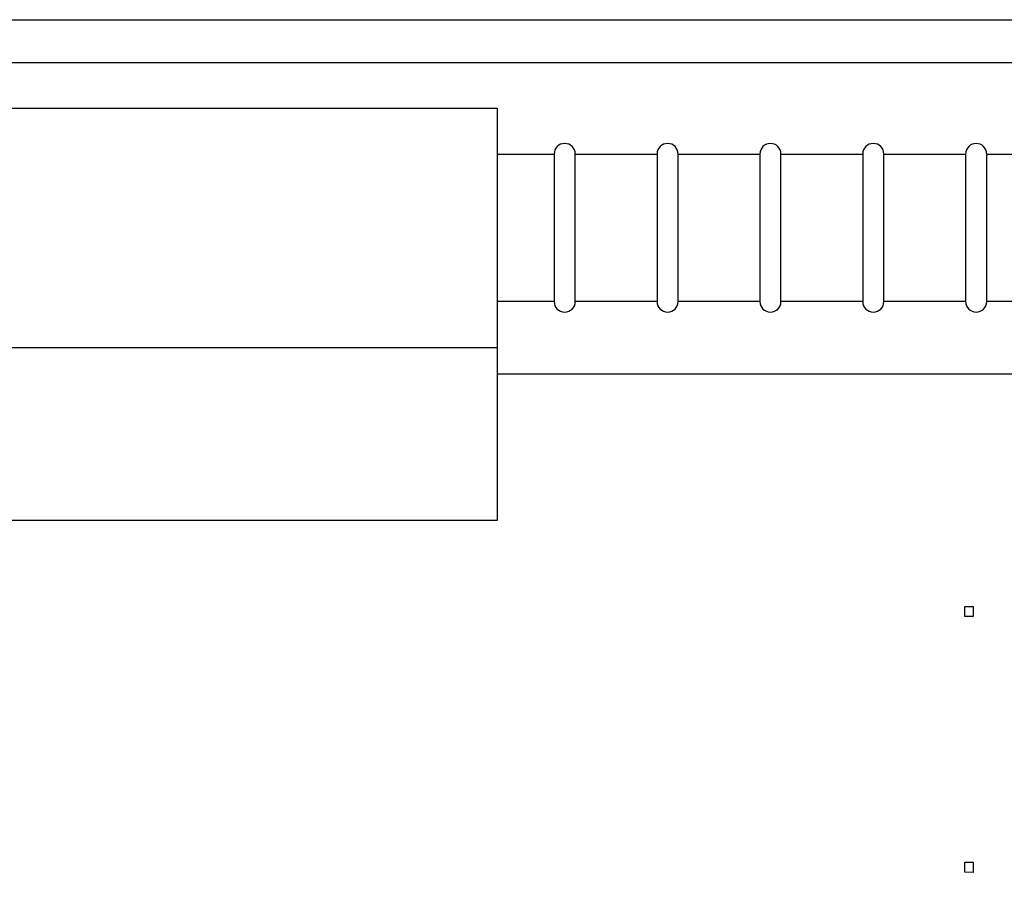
# Model space of a CAD drawing. Header units: inches. Extents: x 170 to 284, y 215 to 248.
# Tile 901 of 1056: x 227.016 to 227.213, y 245.097 to 245.274. Entities that reach past the tile are written whole.
import ezdxf

# ---------------------------------------------------------------- set-up
doc = ezdxf.new("R2010")
doc.units = ezdxf.units.IN
doc.header["$LTSCALE"] = 0.25
doc.header["$MEASUREMENT"] = 0
doc.layers.add('ANNOTATIONS', color=1, linetype='Continuous')
doc.layers.add('LH TOP OF HOOD', color=7, linetype='Continuous')
doc.styles.add('ARIAL', font='arial.ttf', dxfattribs={"height": 0.09375})
doc.dimstyles.new('STANDARD$0', dxfattribs={"dimtxt": 0.09375, "dimasz": 0.09375, "dimexe": 0.03125, "dimexo": 0.046875, "dimgap": 0.09, "dimtad": 0, "dimtih": 1, "dimtoh": 1, "dimdec": 4, "dimzin": 0, "dimdsep": 46, "dimtxsty": 'ARIAL', "dimcen": 0.09, "dimadec": 0, "dimazin": 0, "dimtfac": 1, "dimtdec": 4, "dimtofl": 0, "dimtmove": 0, "dimatfit": 1, "dimfxl": 1, "dimtolj": 1, "dimtzin": 0, "dimarcsym": 0})

# ---------------------------------------------------------------- blocks, each defined once
blk = doc.blocks.new('*D135')
at = {"layer": 'ANNOTATIONS', "color": 0, "lineweight": -2, "transparency": 16777216}
for p, q in [((226.8447894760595, 245.1157503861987), (226.8447894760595, 245.5193646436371)), ((226.971006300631, 245.0174450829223), (226.971006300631, 245.5193646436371)), ((226.7510394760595, 245.4881146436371), (226.6572894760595, 245.4881146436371)), ((227.064756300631, 245.4881146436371), (227.158506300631, 245.4881146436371))]:
    blk.add_line(p, q, dxfattribs=at)
at = {"layer": 'ANNOTATIONS', "color": 0, "transparency": 16777216}
for points in [[(226.7510394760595, 245.5037396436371), (226.7510394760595, 245.4724896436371), (226.8447894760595, 245.4881146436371)], [(227.064756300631, 245.5037396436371), (227.064756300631, 245.4724896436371), (226.971006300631, 245.4881146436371)]]:
    blk.add_solid(points, dxfattribs=at)
at = {"layer": 'defpoints', "color": 0, "transparency": 16777216}
for p in [(226.8447894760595, 245.4881146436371), (226.8447894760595, 245.0688753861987), (226.971006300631, 244.9705700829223)]:
    blk.add_point(p, dxfattribs=at)
at = {"layer": 'ANNOTATIONS', "color": 0, "transparency": 16777216, "insert": (226.5131562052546, 245.4881146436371), "char_height": 0.09375, "attachment_point": 5, "style": 'ARIAL'}
blk.add_mtext('\\A1;6"', dxfattribs=at)

msp = doc.modelspace()

# ---------------------------------------------------------------- linework, layer by layer
at = {"layer": 'LH TOP OF HOOD'}
for p, q in [((226.981817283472, 245.2741098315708), (227.247441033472, 245.2741098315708)), ((227.247441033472, 245.2654565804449), (226.981817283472, 245.2654565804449)), ((226.9447314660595, 245.2564260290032), (227.1116949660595, 245.2564260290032)), ((226.9447314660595, 245.2564260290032), (227.1116949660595, 245.2564260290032)), ((227.1116949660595, 245.2564260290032), (227.1116949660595, 245.2084411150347)), ((227.1116949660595, 245.2472396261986), (227.1230612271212, 245.2472396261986)), ((227.1230612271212, 245.2472396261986), (227.1230612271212, 245.2324827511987)), ((227.1272774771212, 245.2472396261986), (227.1436365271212, 245.2472396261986)), ((227.1272774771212, 245.2177258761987), (227.1272774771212, 245.2472396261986)), ((227.1436365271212, 245.2472396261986), (227.1436365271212, 245.2324827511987)), ((227.1478527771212, 245.2472396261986), (227.1642118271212, 245.2472396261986)), ((227.1478527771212, 245.2177258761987), (227.1478527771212, 245.2472396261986)), ((227.1642118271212, 245.2472396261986), (227.1642118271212, 245.2324827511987)), ((227.1684280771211, 245.2472396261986), (227.1847871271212, 245.2472396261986)), ((227.1684280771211, 245.2177258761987), (227.1684280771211, 245.2472396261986)), ((227.1847871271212, 245.2472396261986), (227.1847871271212, 245.2324827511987)), ((227.1890033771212, 245.2472396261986), (227.2053624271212, 245.2472396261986)), ((227.1890033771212, 245.2177258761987), (227.1890033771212, 245.2472396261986)), ((227.2053624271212, 245.2472396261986), (227.2053624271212, 245.2324827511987)), ((227.209598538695, 245.2472396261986), (227.2237600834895, 245.2472396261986)), ((227.1230612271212, 245.2324827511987), (227.1230612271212, 245.2177258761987)), ((227.1436365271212, 245.2324827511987), (227.1436365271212, 245.2177258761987)), ((227.1642118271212, 245.2324827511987), (227.1642118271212, 245.2177258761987)), ((227.1847871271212, 245.2324827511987), (227.1847871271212, 245.2177258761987)), ((227.2053624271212, 245.2324827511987), (227.2053624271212, 245.2177258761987)), ((227.1230612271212, 245.2177258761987), (227.1116949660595, 245.2177258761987)), ((227.1436365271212, 245.2177258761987), (227.1272774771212, 245.2177258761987)), ((227.1642118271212, 245.2177258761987), (227.1478527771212, 245.2177258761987)), ((227.1847871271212, 245.2177258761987), (227.1684280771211, 245.2177258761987)), ((227.2053624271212, 245.2177258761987), (227.1890033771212, 245.2177258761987)), ((227.2237429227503, 245.2177258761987), (227.2095819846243, 245.2177258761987)), ((227.1116949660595, 245.2084411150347), (226.9447314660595, 245.2084411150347)), ((227.1116949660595, 245.2084411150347), (227.1116949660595, 245.1739449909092)), ((227.1116949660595, 245.2032667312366), (227.2335445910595, 245.2032667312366)), ((227.1116949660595, 245.2032667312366), (227.2335445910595, 245.2032667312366)), ((227.1116949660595, 245.1739449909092), (226.9447314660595, 245.1739449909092)), ((227.2051745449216, 245.156726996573), (227.2068607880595, 245.1567564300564)), ((227.2051745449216, 245.1547028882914), (227.2051745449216, 245.156726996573)), ((227.2068607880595, 245.1567564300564), (227.2068607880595, 245.1547323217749)), ((227.2068607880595, 245.1547323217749), (227.2051745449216, 245.1547028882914)), ((227.2051745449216, 245.1035648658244), (227.2051745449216, 245.1055889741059)), ((227.2051745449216, 245.1055889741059), (227.2068607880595, 245.1055595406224)), ((227.2068607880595, 245.1055595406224), (227.2068607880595, 245.1035354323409)), ((227.2068607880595, 245.1035354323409), (227.2051745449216, 245.1035648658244))]:
    msp.add_line(p, q, dxfattribs=at)
for centre, radius, start, end in [((227.1251693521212, 245.2472396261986), 0.002108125, 3.256887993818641e-12, 179.9999999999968), ((227.1457446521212, 245.2472396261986), 0.00210812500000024, 3.256887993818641e-12, 179.9999999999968), ((227.1663199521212, 245.2472396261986), 0.00210812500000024, 3.256887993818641e-12, 179.9999999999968), ((227.1868952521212, 245.2472396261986), 0.00210812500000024, 3.256887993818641e-12, 179.9999999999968), ((227.2074705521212, 245.2472396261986), 0.00210812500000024, 0, 179.9999999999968), ((227.1251693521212, 245.2177258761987), 0.002108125, 180, 0), ((227.1457446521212, 245.2177258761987), 0.00210812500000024, 180, 0), ((227.1663199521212, 245.2177258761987), 0.00210812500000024, 180, 0), ((227.1868952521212, 245.2177258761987), 0.00210812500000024, 180, 0), ((227.2074705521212, 245.2177258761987), 0.00210812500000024, 180, 0)]:
    msp.add_arc(centre, radius, start, end, dxfattribs=at)
for points, knots in [([(227.2095785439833, 245.2248789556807), (227.2095785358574, 245.2261621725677), (227.2095785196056, 245.2287286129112), (227.2095785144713, 245.2332940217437), (227.2095785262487, 245.237989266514), (227.2095785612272, 245.2423270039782), (227.2095786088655, 245.2454728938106), (227.2095786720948, 245.2471519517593), (227.2095786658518, 245.2470627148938), (227.2095786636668, 245.2470314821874)], [0, 0, 0, 0, 0.1374310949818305, 0.274862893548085, 0.434563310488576, 0.5942694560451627, 0.7540300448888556, 0.9139110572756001, 0.9999999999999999, 0.9999999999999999, 0.9999999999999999, 0.9999999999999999]), ([(227.2095786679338, 245.217821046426), (227.2095786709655, 245.2177910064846), (227.209578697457, 245.2175285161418), (227.2095786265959, 245.2186590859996), (227.2095785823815, 245.2210712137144), (227.209578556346, 245.2236530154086), (227.2095785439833, 245.2248789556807)], [0, 0, 0, 0, 0.0426875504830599, 0.3730057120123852, 0.70227862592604, 1, 1, 1, 1])]:
    msp.add_open_spline(points, degree=3, knots=knots, dxfattribs=at)

# ---------------------------------------------------------------- dimensions: what is measured, and where the dimension line sits
at = {"layer": 'ANNOTATIONS'}
dim = msp.add_linear_dim(base=(226.8447894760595, 245.4881146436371), p1=(226.971006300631, 244.9705700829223), p2=(226.8447894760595, 245.0688753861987), angle=180, text='6"', dimstyle='STANDARD$0', dxfattribs=at)
dim.commit()
dim.dimension.update_dxf_attribs({"geometry": '*D135', "text_midpoint": (226.5131562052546, 245.4881146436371), "dimtype": 160})

doc.saveas('drawing.dxf')
